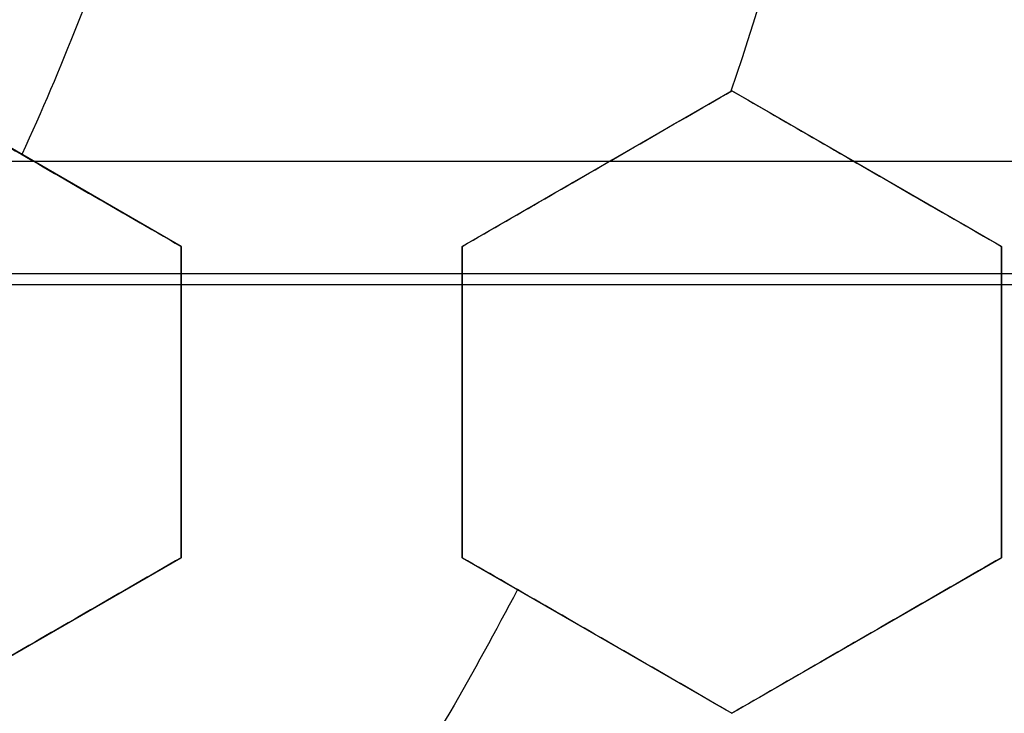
# Model space of a CAD drawing. Header units: centimetres. Extents: x -11.4 to 11.4, y -26.1 to 0.
# Tile 523 of 656: x -6.8214 to -6.7338, y -23.9042 to -23.8424. Entities that reach past the tile are written whole.
import ezdxf

# ---------------------------------------------------------------- set-up
doc = ezdxf.new("R2010")
doc.units = ezdxf.units.CM
doc.layers.add('Default', color=7, linetype='Continuous', true_color=0x000000)

msp = doc.modelspace()

# ---------------------------------------------------------------- linework, layer by layer
at = {"layer": 'Default'}
for p, q in [((-6.807000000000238, -23.86258330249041, -3.1906673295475), (-6.831, -23.84872689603, -3.1906673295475)), ((-6.758000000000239, -23.84872689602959, -3.207207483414), (-6.782, -23.86258330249, -3.207207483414)), ((-6.734000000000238, -23.86258330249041, -3.2153548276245), (-6.757999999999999, -23.84872689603, -3.2153548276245)), ((-7.460094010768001, -23.855, -4.686260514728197), (-6.639905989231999, -23.855, -4.686260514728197)), ((-6.819000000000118, -23.85565509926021, -3.217270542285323), (-6.819000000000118, -23.85565509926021, -3.16406165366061)), ((-6.770000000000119, -23.8556550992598, -3.233742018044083), (-6.770000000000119, -23.8556550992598, -3.180533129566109)), ((-6.746000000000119, -23.85565509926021, -3.241955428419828), (-6.746000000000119, -23.85565509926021, -3.188746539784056)), ((-6.806999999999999, -23.89029611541, -3.1980135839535), (-6.806999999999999, -23.86258330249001, -3.1980135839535)), ((-6.782, -23.86258330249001, -3.206163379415), (-6.782, -23.89029611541, -3.206163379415)), ((-6.734000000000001, -23.89029611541, -3.2221802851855), (-6.734000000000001, -23.86258330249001, -3.2221802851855)), ((-6.806999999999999, -23.87643970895, -3.224517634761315), (-6.806999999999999, -23.87643970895, -3.171308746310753)), ((-6.782, -23.87643970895, -3.23267137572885), (-6.782, -23.87643970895, -3.179462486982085)), ((-6.734000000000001, -23.87643970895, -3.248696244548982), (-6.734000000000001, -23.87643970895, -3.195487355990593)), ((-6.830999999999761, -23.90415252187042, -3.1980135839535), (-6.806999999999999, -23.89029611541, -3.1980135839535)), ((-6.781999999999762, -23.89029611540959, -3.213352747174), (-6.758000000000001, -23.90415252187, -3.213352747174)), ((-6.757999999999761, -23.90415252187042, -3.221222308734), (-6.734000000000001, -23.89029611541, -3.221222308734)), ((-6.81899999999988, -23.89722431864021, -3.224517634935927), (-6.81899999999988, -23.89722431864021, -3.171308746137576)), ((-6.769999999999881, -23.8972243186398, -3.239957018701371), (-6.769999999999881, -23.8972243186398, -3.186748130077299)), ((-6.745999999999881, -23.89722431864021, -3.247755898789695), (-6.745999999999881, -23.89722431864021, -3.194547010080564))]:
    msp.add_line(p, q, dxfattribs=at)
at = {"layer": 'Default', "extrusion": (0, 0, -1)}
for centre, radius, start, end in [((7.050000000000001, -23.75, 3), 0.9, 90, 270), ((7.050000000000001, -23.75, 3.789997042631), 0.8999999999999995, 90, 270), ((7.050000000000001, -23.75, 4.600000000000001), 0.8550000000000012, 90, 270), ((7.050000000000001, -23.75, 3.05), 0.5999999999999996, 90, 270), ((7.050000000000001, -23.75, 4.27), 0.8250000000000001, 180, 0), ((7.050000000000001, -23.75, 4.48), 0.82, 180, 0), ((7.050000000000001, -23.75, 4.455), 0.7950000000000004, 180, 0), ((7.050000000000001, -23.75, 4.32), 0.7825000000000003, 180, 0), ((7.050000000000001, -23.75, 4.455), 0.7825000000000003, 180, 0), ((7.050000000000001, -23.75, 4.345000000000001), 0.7575000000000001, 180, 0), ((7.050000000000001, -23.75, 3.2675), 0.6775000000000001, 180, 0), ((7.050000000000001, -23.75, 3.2775), 0.6774999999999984, 180, 0), ((7.050000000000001, -23.75, 3.25), 0.6724999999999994, 180, 0), ((7.050000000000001, -23.75, 3.25), 0.6367740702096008, 180, 0), ((7.050000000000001, -23.75, 3.269019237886), 0.6125, 180, 0), ((7.050000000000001, -23.75, 3.255), 0.6075000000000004, 180, 0), ((7.050000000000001, -23.75, 4.670980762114), 0.6075, 180, 0), ((7.050000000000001, -23.75, 4.69), 0.6075000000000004, 180, 0), ((7.050000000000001, -23.75, 3.255), 0.55, 180, 0), ((7.050000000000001, -23.75, 3.263395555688), 0.5499999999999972, 180, 0), ((7.050000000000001, -23.75, 3.183776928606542), 0.308183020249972, 180, 198.6924372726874), ((7.050000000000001, -23.75, 3.216360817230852), 0.2515162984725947, 198.765945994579, 204.5244796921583), ((7.050000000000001, -23.75, 3.183776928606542), 0.308183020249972, 207.6754311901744, 212.3245688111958)]:
    msp.add_arc(centre, radius, start, end, dxfattribs=at)
at = {"layer": 'Default'}
for centre, radius, start, end in [((-7.050000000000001, -23.75, -4.6), 0.8550000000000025, 270, 90), ((-7.050000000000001, -23.75, -4.27), 0.835, 270, 90), ((-7.050000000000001, -23.75, -4.58), 0.8349999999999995, 270, 90), ((-7.050000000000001, -23.75, -4.425000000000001), 0.8349999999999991, 270, 90), ((-7.050000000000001, -23.75, -3.1), 0.775, 270, 90), ((-7.050000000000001, -23.75, -3.5986250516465), 0.7749999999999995, 270, 90), ((-7.050000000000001, -23.75, -3), 0.6000000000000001, 270, 90), ((-7.050000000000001, -23.75, -3.1), 0.6000000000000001, 270, 90), ((-7.050000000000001, -23.75, -4.295000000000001), 0.8250000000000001, 180, 0), ((-7.050000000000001, -23.75, -4.282500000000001), 0.8249999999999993, 180, 0), ((-7.050000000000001, -23.75, -4.32), 0.8, 180, 0), ((-7.050000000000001, -23.75, -4.43), 0.7575000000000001, 180, 0), ((-7.050000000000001, -23.75, -4.3875), 0.7574999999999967, 180, 0), ((-7.050000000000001, -23.75, -3.98), 0.75, 180, 0), ((-7.050000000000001, -23.75, -3.2425), 0.75, 180, 0), ((-7.050000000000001, -23.75, -3.2425), 0.7025000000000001, 180, 0), ((-7.050000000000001, -23.75, -3.2875), 0.6775000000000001, 180, 0), ((-7.050000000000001, -23.75, -3.2875), 0.6725, 180, 0), ((-7.050000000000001, -23.75, -3.26875), 0.6724999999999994, 180, 0), ((-7.050000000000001, -23.75, -4.66), 0.67, 180, 0), ((-7.050000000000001, -23.75, -4.69), 0.6400000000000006, 180, 0), ((-7.050000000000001, -23.75, -3.25), 0.636774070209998, 180, 0), ((-7.050000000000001, -23.75, -3.2875), 0.6231698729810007, 180, 0), ((-7.050000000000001, -23.75, -3.2875), 0.6075, 180, 0), ((-7.050000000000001, -23.75, -3.27125), 0.6074999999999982, 180, 0), ((-7.050000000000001, -23.75, -4.680490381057), 0.6074999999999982, 180, 0), ((-7.050000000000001, -23.75, -3.271791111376), 0.55, 180, 0), ((-7.050000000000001, -23.75, -4.161274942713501), 0.7750000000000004, 274.5305254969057, 0)]:
    msp.add_arc(centre, radius, start, end, dxfattribs=at)
at = {"layer": 'Default', "extrusion": (-1.379856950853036e-06, 1.386659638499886e-16, 0.9999999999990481)}
msp.add_arc((-7.050003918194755, -23.75, -3.984869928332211), 0.7584484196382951, 252.0001242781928, 0, dxfattribs=at)
at = {"layer": 'Default', "extrusion": (0, -1, 0)}
for centre, radius, start, end in [((-7.050000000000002, -3.595000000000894, 23.855), 1.184430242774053, 249.7426523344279, 290.2573476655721), ((-7.050000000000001, -3.595000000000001, 23.855), 1.184430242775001, 249.7426523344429, 290.2573476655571), ((-7.050000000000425, -3.594999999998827, 23.865), 1.194430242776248, 249.7426523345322, 290.2573476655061), ((-7.050000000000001, -3.594999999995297, 23.86596638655), 1.194383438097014, 249.7426523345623, 290.2573476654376)]:
    msp.add_arc(centre, radius, start, end, dxfattribs=at)
at = {"layer": 'Default', "extrusion": (-7.220129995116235e-09, 0.9999999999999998, -2.013600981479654e-08)}
msp.add_arc((7.049981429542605, -5.75994820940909, -23.85499985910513), 1.214944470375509, 98.69735377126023, 109.7262121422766, dxfattribs=at)
at = {"layer": 'Default'}
for points, degree in [([(-7.050000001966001, -22.85000591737, -4.579994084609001), (-7.038829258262, -22.85000591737, -4.579994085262), (-7.016470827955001, -22.85041309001, -4.57996809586), (-6.982913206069, -22.85229470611, -4.579978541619), (-6.949430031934, -22.85542554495, -4.579975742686), (-6.916038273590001, -22.85981313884, -4.579976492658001), (-6.882816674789, -22.86545048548, -4.579976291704), (-6.849855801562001, -22.87232107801, -4.579976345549), (-6.817154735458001, -22.88042458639, -4.579976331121), (-6.784792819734, -22.88974261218, -4.579976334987), (-6.752822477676, -22.90025696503, -4.579976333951), (-6.721248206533, -22.91196643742, -4.579976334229), (-6.690138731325, -22.92484687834, -4.579976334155), (-6.659531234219, -22.93888214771, -4.579976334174), (-6.629466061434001, -22.95405467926, -4.579976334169), (-6.60000794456, -22.97033040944, -4.579976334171), (-6.571170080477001, -22.98770094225, -4.57997633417), (-6.542992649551, -23.00614419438, -4.57997633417), (-6.515530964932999, -23.02562391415, -4.57997633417), (-6.488811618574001, -23.04612101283, -4.57997633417), (-6.462881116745, -23.06760056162, -4.57997633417), (-6.437786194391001, -23.09002131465, -4.57997633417), (-6.413531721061, -23.11337910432, -4.57997633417), (-6.390166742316, -23.13762926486, -4.57997633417), (-6.367728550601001, -23.1627320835, -4.57997633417), (-6.346240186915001, -23.18866229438, -4.57997633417), (-6.325745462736, -23.21536660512, -4.57997633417), (-6.306266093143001, -23.24281397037, -4.57997633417), (-6.287815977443, -23.27098694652, -4.57997633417), (-6.270435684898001, -23.29982524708, -4.57997633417), (-6.254144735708, -23.32929531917, -4.57997633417), (-6.238966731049, -23.35935601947, -4.57997633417), (-6.22493234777, -23.3899431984, -4.57997633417), (-6.212045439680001, -23.4210469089, -4.57997633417), (-6.200328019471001, -23.4526190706, -4.57997633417), (-6.189801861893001, -23.48460021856, -4.57997633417), (-6.180477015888, -23.5169596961, -4.57997633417), (-6.172370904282, -23.54963853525, -4.57997633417), (-6.165495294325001, -23.58258113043, -4.57997633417), (-6.159852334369, -23.61577939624, -4.57997633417), (-6.155455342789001, -23.64916502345, -4.57997633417), (-6.152310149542, -23.68268801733, -4.57997633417), (-6.150420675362, -23.71631200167, -4.57997633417), (-6.149790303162, -23.74996560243, -4.57997633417), (-6.150418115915, -23.78361971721, -4.57997633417), (-6.152305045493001, -23.81724384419, -4.57997633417), (-6.155447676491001, -23.85076694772, -4.57997633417), (-6.159842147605, -23.884153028, -4.57997633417), (-6.165482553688, -23.91735152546, -4.57997633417), (-6.172355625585, -23.95029454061, -4.57997633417), (-6.180459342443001, -23.98297436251, -4.57997633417), (-6.189781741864, -24.01533455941, -4.57997633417), (-6.200305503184, -24.0473165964, -4.57997633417), (-6.212020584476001, -24.07888976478, -4.57997633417), (-6.224905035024, -24.10999420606, -4.57997633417), (-6.238937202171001, -24.14058267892, -4.57997633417), (-6.254113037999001, -24.170644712, -4.57997633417), (-6.270401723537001, -24.20011593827, -4.57997633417), (-6.287779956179, -24.2289557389, -4.57997633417), (-6.306227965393, -24.25713010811, -4.57997633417), (-6.325705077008, -24.28457868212, -4.57997633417), (-6.346198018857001, -24.3112848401, -4.57997633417), (-6.367684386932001, -24.33721659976, -4.57997633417), (-6.390120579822, -24.3623209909, -4.57997633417), (-6.413483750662, -24.38657293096, -4.57997633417), (-6.437736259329, -24.40993235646, -4.57997633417), (-6.462829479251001, -24.4323550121, -4.57997633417), (-6.488758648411, -24.45383675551, -4.57997633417), (-6.515476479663, -24.47433588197, -4.57997633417), (-6.542936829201, -24.49381775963, -4.57997633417), (-6.571112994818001, -24.51226319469, -4.57997633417), (-6.599949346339, -24.52963576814, -4.579976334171), (-6.629406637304, -24.54591392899, -4.579976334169), (-6.659470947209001, -24.56108882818, -4.579976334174), (-6.690077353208, -24.57512635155, -4.579976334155), (-6.721186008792, -24.58800916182, -4.579976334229), (-6.752759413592, -24.59972097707, -4.579976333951), (-6.784729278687, -24.61023780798, -4.579976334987), (-6.817091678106, -24.61955853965, -4.579976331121), (-6.849792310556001, -24.62766442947, -4.579976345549), (-6.88275073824, -24.63453701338, -4.579976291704), (-6.915969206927, -24.64017644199, -4.579976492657), (-6.949361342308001, -24.64456678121, -4.579975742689), (-6.982852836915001, -24.64770094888, -4.579978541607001), (-7.016430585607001, -24.64958576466, -4.579968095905), (-7.038814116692, -24.64999408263, -4.579994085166), (-7.049999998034, -24.64999408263, -4.579994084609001)], 3), ([(-7.050000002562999, -22.87000771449, -4.599992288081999), (-7.038929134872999, -22.87000771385, -4.599992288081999), (-7.016824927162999, -22.87044777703, -4.600003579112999), (-6.983759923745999, -22.87231003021, -4.599999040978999), (-6.950849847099, -22.8754191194, -4.600000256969), (-6.918072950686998, -22.87975909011, -4.599999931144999), (-6.885477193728, -22.88532902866, -4.600000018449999), (-6.853104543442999, -22.89212084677, -4.599999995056), (-6.820976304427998, -22.90013377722, -4.600000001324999), (-6.789232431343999, -22.90933233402, -4.599999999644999), (-6.757976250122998, -22.91967364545, -4.600000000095), (-6.727177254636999, -22.93115663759, -4.599999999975), (-6.696849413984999, -22.94377187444, -4.600000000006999), (-6.666982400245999, -22.95752443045, -4.599999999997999), (-6.637633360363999, -22.97239239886, -4.6), (-6.608880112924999, -22.98833558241, -4.6), (-6.580743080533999, -23.00534064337, -4.6), (-6.553257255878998, -23.02338719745, -4.6), (-6.526470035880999, -23.04244368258, -4.6), (-6.500404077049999, -23.06249428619, -4.6), (-6.475109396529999, -23.08350162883, -4.6), (-6.450633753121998, -23.10542314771, -4.6), (-6.426981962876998, -23.12825403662, -4.6), (-6.404200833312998, -23.15195089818, -4.6), (-6.382323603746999, -23.17647785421, -4.6), (-6.361371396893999, -23.20181201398, -4.6), (-6.341387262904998, -23.22790124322, -4.6), (-6.322391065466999, -23.25471754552, -4.6), (-6.304398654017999, -23.28224122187, -4.6), (-6.287450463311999, -23.31041192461, -4.6), (-6.271564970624, -23.33919764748, -4.6), (-6.256764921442, -23.36855872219, -4.6), (-6.243080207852, -23.39843256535, -4.6), (-6.2305142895, -23.42881031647, -4.6), (-6.219089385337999, -23.45964319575, -4.6), (-6.208826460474, -23.4908734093, -4.6), (-6.199734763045, -23.52247268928, -4.6), (-6.191831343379, -23.55438357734, -4.6), (-6.185127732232, -23.58655183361, -4.6), (-6.179626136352, -23.61896932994, -4.6), (-6.175339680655, -23.65156823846, -4.6), (-6.172273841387, -23.68430056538, -4.6), (-6.170432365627, -23.71713212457, -4.6), (-6.169818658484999, -23.74999277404, -4.6), (-6.170431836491, -23.78285372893, -4.6), (-6.172272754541, -23.81568473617, -4.6), (-6.17533790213, -23.84841578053, -4.6), (-6.179623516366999, -23.88101313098, -4.6), (-6.185124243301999, -23.91342969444, -4.6), (-6.191827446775, -23.94559951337, -4.6), (-6.199731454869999, -23.97751522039, -4.6), (-6.208824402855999, -24.00912015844, -4.6), (-6.219088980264, -24.04035585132, -4.6), (-6.230515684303, -24.07119339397, -4.6), (-6.243083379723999, -24.10157483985, -4.6), (-6.256770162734, -24.13145229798, -4.6), (-6.271572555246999, -24.16081683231, -4.6), (-6.287460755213, -24.18960605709, -4.6), (-6.304412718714, -24.21778133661, -4.6), (-6.322408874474, -24.24530870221, -4.6), (-6.341407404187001, -24.27212610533, -4.6), (-6.361391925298, -24.29821371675, -4.6), (-6.382342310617, -24.32354381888, -4.6), (-6.404216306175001, -24.34806569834, -4.6), (-6.426994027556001, -24.37175796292, -4.6), (-6.450643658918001, -24.39458604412, -4.6), (-6.475121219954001, -24.41650866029, -4.6), (-6.500422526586, -24.43752061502, -4.6), (-6.526496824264, -24.45757628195, -4.6), (-6.553291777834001, -24.47663651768, -4.6), (-6.580784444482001, -24.49468551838, -4.6), (-6.608928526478, -24.51169257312, -4.6), (-6.637691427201, -24.52763854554, -4.6), (-6.667051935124, -24.54250933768, -4.599999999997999), (-6.696931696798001, -24.55626435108, -4.600000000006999), (-6.727274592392, -24.56888192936, -4.599999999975), (-6.758087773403, -24.58036572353, -4.600000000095), (-6.789353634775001, -24.59070531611, -4.599999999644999), (-6.821099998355, -24.59989952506, -4.600000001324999), (-6.853227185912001, -24.60790727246, -4.599999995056), (-6.885602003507, -24.61469476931, -4.600000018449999), (-6.918204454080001, -24.62026089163, -4.599999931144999), (-6.950981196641, -24.6245956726, -4.600000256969), (-6.983876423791, -24.62769844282, -4.599999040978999), (-7.01690332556, -24.62955448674, -4.600003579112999), (-7.038958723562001, -24.62999228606, -4.599992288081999), (-7.049999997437, -24.62999228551, -4.599992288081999)], 3), ([(-7.050000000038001, -22.97338343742, -4.211616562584), (-7.040034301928, -22.97326068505, -4.211739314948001), (-7.0200716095, -22.97339655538, -4.211987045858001), (-6.990068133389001, -22.97475443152, -4.212364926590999), (-6.960077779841, -22.97727194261, -4.212748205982), (-6.930172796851, -22.98094910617, -4.213135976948), (-6.900463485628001, -22.98577184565, -4.213526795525), (-6.870960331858, -22.99173644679, -4.213920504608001), (-6.841728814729, -22.9988285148, -4.21431621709), (-6.812767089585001, -23.00704882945, -4.214713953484), (-6.784149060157, -23.01637813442, -4.215112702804), (-6.755903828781, -23.0268065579, -4.215512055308), (-6.728083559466, -23.03831624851, -4.215911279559), (-6.700785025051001, -23.0508628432, -4.216308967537), (-6.673979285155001, -23.06445271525, -4.216705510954), (-6.647535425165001, -23.07916987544, -4.21710293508), (-6.621903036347, -23.09477466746, -4.217494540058), (-6.598251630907, -23.11044028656, -4.217861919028), (-6.577686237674, -23.12510785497, -4.218186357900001), (-6.559354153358, -23.13903749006, -4.21847964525), (-6.54189295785, -23.15310658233, -4.218762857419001), (-6.524518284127, -23.16795465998, -4.219048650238), (-6.507527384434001, -23.18336335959, -4.2193327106), (-6.491033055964, -23.19923462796, -4.219611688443), (-6.475328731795, -23.21524076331, -4.219887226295), (-6.459818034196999, -23.23196178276, -4.220170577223), (-6.443392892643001, -23.25075472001, -4.220483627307), (-6.425759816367, -23.27235681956, -4.220836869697), (-6.407902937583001, -23.29596432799, -4.221215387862), (-6.390537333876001, -23.320853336, -4.221606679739), (-6.374163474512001, -23.34636627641, -4.22200017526), (-6.358774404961, -23.37250001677, -4.222395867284), (-6.344394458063, -23.39922104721, -4.222793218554), (-6.331054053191, -23.42647417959, -4.223191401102), (-6.318782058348, -23.45419617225, -4.223589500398), (-6.307584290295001, -23.4823692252, -4.223987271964), (-6.297472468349, -23.51096694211, -4.224384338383), (-6.288462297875, -23.53995216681, -4.224780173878), (-6.280576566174, -23.56925476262, -4.22517382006), (-6.273829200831, -23.59881391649, -4.225564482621), (-6.268224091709, -23.62860184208, -4.225951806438), (-6.263764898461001, -23.65860388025, -4.226335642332), (-6.260461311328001, -23.68877269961, -4.226715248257), (-6.258320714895, -23.71905055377, -4.227090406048), (-6.257345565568, -23.74942073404, -4.227459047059), (-6.257541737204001, -23.78002186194, -4.227829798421), (-6.258911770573, -23.81056761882, -4.228207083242), (-6.261454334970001, -23.84105143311, -4.228588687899), (-6.265161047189, -23.87138087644, -4.228974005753), (-6.270024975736, -23.90153190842, -4.229362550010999), (-6.276045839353, -23.9314946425, -4.229754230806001), (-6.283206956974, -23.96118644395, -4.230147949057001), (-6.291506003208, -23.99059835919, -4.230543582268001), (-6.300922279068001, -24.01965553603, -4.230940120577), (-6.311447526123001, -24.04833621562, -4.23133725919), (-6.323068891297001, -24.07660058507, -4.231734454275), (-6.335758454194, -24.10438344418, -4.232130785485), (-6.349513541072, -24.13167755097, -4.232526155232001), (-6.364293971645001, -24.15840378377, -4.232919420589), (-6.380099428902, -24.18456209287, -4.233310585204), (-6.396889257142, -24.21008352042, -4.23369863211), (-6.414649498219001, -24.23494853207, -4.2340832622), (-6.433349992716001, -24.25911283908, -4.234463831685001), (-6.452961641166, -24.28254236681, -4.234839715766), (-6.473558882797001, -24.30531097, -4.235212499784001), (-6.49503825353, -24.32728630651, -4.23557888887), (-6.517395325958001, -24.34847618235, -4.235952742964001), (-6.540529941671, -24.36877856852, -4.236330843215), (-6.564422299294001, -24.3881804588, -4.236713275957), (-6.589045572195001, -24.40665840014, -4.237099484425), (-6.614348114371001, -24.42417454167, -4.237488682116), (-6.640315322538, -24.44071804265, -4.237880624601), (-6.666876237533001, -24.45624449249, -4.238274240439), (-6.694029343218, -24.47075331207, -4.238669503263), (-6.721707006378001, -24.48420741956, -4.239065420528), (-6.749886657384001, -24.49659654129, -4.239461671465), (-6.778516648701, -24.50789701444, -4.239857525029), (-6.807545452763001, -24.51809033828, -4.240252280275), (-6.836977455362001, -24.52717647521, -4.240645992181), (-6.866748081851, -24.53513189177, -4.241037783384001), (-6.896791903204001, -24.54193893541, -4.241426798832), (-6.927035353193, -24.54758431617, -4.241812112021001), (-6.957482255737, -24.55207143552, -4.242193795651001), (-6.988153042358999, -24.55539777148, -4.242572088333), (-7.019001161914, -24.55754929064, -4.242946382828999), (-7.039657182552, -24.55819289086, -4.243192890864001), (-7.050000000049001, -24.5583152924, -4.243315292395)], 3), ([(-7.050000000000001, -24.525, -4.097250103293), (-7.040059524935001, -24.525, -4.097056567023), (-7.020176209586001, -24.52461734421, -4.096666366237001), (-6.990398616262, -24.52289677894, -4.096072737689), (-6.960681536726, -24.52002887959, -4.095471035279), (-6.93109326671, -24.51601765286, -4.094862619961), (-6.901708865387, -24.51087533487, -4.094249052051), (-6.872544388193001, -24.5046065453, -4.09363068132), (-6.843642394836, -24.49722044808, -4.093008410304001), (-6.815018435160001, -24.48871913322, -4.0923825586), (-6.786746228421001, -24.47912222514, -4.091754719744), (-6.758891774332, -24.4684549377, -4.091126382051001), (-6.731464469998, -24.45672251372, -4.090497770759), (-6.704505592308, -24.44394203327, -4.089869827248), (-6.67803608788, -24.43012136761, -4.089243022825), (-6.652126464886, -24.41529568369, -4.088619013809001), (-6.626828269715, -24.3994976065, -4.087999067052), (-6.602153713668, -24.38273637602, -4.0873834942), (-6.578133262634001, -24.3650315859, -4.086773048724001), (-6.554796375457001, -24.34640201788, -4.086168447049), (-6.532209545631, -24.32690110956, -4.085571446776), (-6.510389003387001, -24.3065441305, -4.084982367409), (-6.489390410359, -24.28538619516, -4.084403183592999), (-6.469190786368, -24.26340330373, -4.083811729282), (-6.449850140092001, -24.24065475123, -4.083213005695), (-6.431412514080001, -24.21719494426, -4.082607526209), (-6.413897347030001, -24.19305176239, -4.081996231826), (-6.397322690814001, -24.16825132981, -4.081379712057), (-6.381698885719, -24.14280524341, -4.08075829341), (-6.367066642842, -24.11677498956, -4.08013349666), (-6.353463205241, -24.0902319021, -4.079507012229), (-6.340892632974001, -24.06319079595, -4.078879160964), (-6.329354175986, -24.03564384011, -4.078249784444), (-6.318873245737, -24.00763676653, -4.077619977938), (-6.309493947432, -23.97928509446, -4.076992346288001), (-6.30125860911, -23.95075631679, -4.07637049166), (-6.294105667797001, -23.92190387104, -4.075751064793), (-6.287919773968, -23.89202918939, -4.075119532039), (-6.282925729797, -23.8619255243, -4.074493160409), (-6.27922777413, -23.83252088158, -4.073890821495), (-6.276803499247, -23.80502748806, -4.073336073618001), (-6.275387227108, -23.77883524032, -4.072814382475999), (-6.274846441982, -23.7520817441, -4.072290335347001), (-6.27524316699, -23.72509774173, -4.071763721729), (-6.276580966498, -23.69814539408, -4.071227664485), (-6.278824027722, -23.67162969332, -4.070693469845), (-6.281923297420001, -23.64546667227, -4.070159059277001), (-6.286213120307, -23.61756303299, -4.069581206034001), (-6.291882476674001, -23.58816071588, -4.068963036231), (-6.298864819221, -23.55833921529, -4.068326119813), (-6.306953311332, -23.52908125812, -4.067691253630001), (-6.315942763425, -23.50084682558, -4.067069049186), (-6.32605741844, -23.47281764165, -4.066441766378), (-6.33729162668, -23.44508928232, -4.065811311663), (-6.349584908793, -23.41782536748, -4.065181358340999), (-6.362822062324, -23.39124745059, -4.064557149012), (-6.37709700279, -23.36512302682, -4.063933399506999), (-6.392790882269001, -23.33888569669, -4.063296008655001), (-6.409455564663, -23.31338657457, -4.062665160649), (-6.426553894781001, -23.2893367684, -4.062059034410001), (-6.443232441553, -23.26761872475, -4.061501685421), (-6.459897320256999, -23.24737082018, -4.060973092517), (-6.477614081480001, -23.22727445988, -4.060438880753), (-6.496156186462, -23.20766698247, -4.059907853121), (-6.51534924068, -23.18873946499, -4.059383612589), (-6.534885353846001, -23.17076718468, -4.058857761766), (-6.55491030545, -23.15354506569, -4.058329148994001), (-6.577115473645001, -23.13575777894, -4.057753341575), (-6.601253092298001, -23.11789125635, -4.057139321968), (-6.626598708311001, -23.10063985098, -4.056506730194), (-6.652285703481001, -23.08460866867, -4.055877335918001), (-6.677996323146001, -23.06990393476, -4.055258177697), (-6.704396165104, -23.05611215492, -4.054632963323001), (-6.731394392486, -23.04330809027, -4.054004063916), (-6.758888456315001, -23.03154563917, -4.053373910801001), (-6.786758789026, -23.02087354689, -4.052745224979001), (-6.814990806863, -23.01129023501, -4.052118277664), (-6.843596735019, -23.00279199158, -4.051492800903), (-6.872529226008, -22.99539659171, -4.050869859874), (-6.901712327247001, -22.98912386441, -4.050251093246), (-6.931093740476, -22.98398257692, -4.049637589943), (-6.96064747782, -22.97997545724, -4.049029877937), (-6.990359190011, -22.97710596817, -4.048428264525), (-7.020171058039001, -22.97538252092, -4.047833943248), (-7.040058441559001, -22.975, -4.047443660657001), (-7.050000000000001, -22.975, -4.047250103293)], 3), ([(-7.284376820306, -24.47132328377, -4.08487124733), (-7.275129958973, -24.47432771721, -4.08467450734), (-7.256502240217, -24.47999379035, -4.084279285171), (-7.228233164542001, -24.48740302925, -4.083673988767), (-7.199695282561, -24.4937221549, -4.083063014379), (-7.170950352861, -24.49893351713, -4.082450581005), (-7.142070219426, -24.50302896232, -4.081839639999), (-7.113086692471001, -24.50600890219, -4.081231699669), (-7.083987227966, -24.50787542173, -4.080626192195), (-7.054794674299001, -24.50862224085, -4.080020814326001), (-7.025604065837, -24.50824467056, -4.079414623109), (-6.996471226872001, -24.50674620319, -4.07880623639), (-6.967390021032, -24.50412639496, -4.078193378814), (-6.938390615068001, -24.50038313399, -4.07757566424), (-6.909554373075, -24.49552418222, -4.076955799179), (-6.880943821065, -24.4895612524, -4.076335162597), (-6.852611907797, -24.48250807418, -4.075714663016), (-6.82460973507, -24.47438156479, -4.07509489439), (-6.796967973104, -24.46519493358, -4.074477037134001), (-6.76971234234, -24.45495936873, -4.073862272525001), (-6.742868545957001, -24.44368528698, -4.073252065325), (-6.716466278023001, -24.43138435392, -4.072644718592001), (-6.690533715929, -24.41806728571, -4.07203777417), (-6.66511300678, -24.40375237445, -4.071429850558), (-6.640262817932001, -24.38847103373, -4.070820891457), (-6.616038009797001, -24.37225916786, -4.070210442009), (-6.59245703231, -24.35513137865, -4.069599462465), (-6.569542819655, -24.33710381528, -4.068989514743), (-6.547315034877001, -24.31818871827, -4.068382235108), (-6.525815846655, -24.29841752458, -4.067776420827), (-6.505095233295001, -24.27783453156, -4.067170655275), (-6.485201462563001, -24.25649023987, -4.066563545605), (-6.466158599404, -24.2344163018, -4.065953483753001), (-6.447954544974, -24.21159719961, -4.065338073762), (-6.43062973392, -24.18807690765, -4.064719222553), (-6.414219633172, -24.16390133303, -4.064098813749), (-6.398750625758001, -24.13910837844, -4.06347810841), (-6.384247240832, -24.11373648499, -4.06285779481), (-6.370740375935, -24.08784123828, -4.062238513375), (-6.358255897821, -24.06147994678, -4.061620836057), (-6.34680316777, -24.03468147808, -4.061006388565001), (-6.336391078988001, -24.00747164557, -4.060397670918), (-6.327023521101, -23.97985970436, -4.059791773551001), (-6.318706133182, -23.95184287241, -4.059184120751), (-6.311478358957, -23.92353935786, -4.058574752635), (-6.305357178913, -23.89503978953, -4.057963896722), (-6.30033412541, -23.8663223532, -4.057352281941), (-6.296417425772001, -23.8374248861, -4.056741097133), (-6.293614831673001, -23.80840448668, -4.056132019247), (-6.291927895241, -23.77928390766, -4.055524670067), (-6.291549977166, -23.75976995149, -4.055117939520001), (-6.291549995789, -23.74999942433, -4.054914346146)], 3), ([(-6.831, -23.84872689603, -3.212251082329), (-6.828450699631, -23.85019873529, -3.213317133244), (-6.823273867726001, -23.85318758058, -3.215482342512), (-6.815274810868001, -23.85780583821, -3.218829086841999), (-6.809784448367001, -23.86097570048, -3.221126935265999), (-6.806999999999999, -23.86258330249, -3.22229246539)], 3), ([(-6.831, -23.84872689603, -3.159042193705), (-6.828453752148, -23.85019697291, -3.160106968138), (-6.823280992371, -23.85318346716, -3.162270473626), (-6.815282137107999, -23.8578016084, -3.165617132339), (-6.809787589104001, -23.86097388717, -3.167916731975), (-6.806999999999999, -23.86258330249, -3.169083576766)], 3), ([(-6.782, -23.86258330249, -3.230617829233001), (-6.779409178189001, -23.86108749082, -3.231276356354), (-6.774177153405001, -23.8580667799, -3.232627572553), (-6.766192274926, -23.85345670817, -3.234752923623), (-6.760749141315, -23.85031411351, -3.236243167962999), (-6.758, -23.84872689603, -3.237006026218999)], 3), ([(-6.782, -23.86258330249, -3.177408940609), (-6.779405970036, -23.86108563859, -3.178068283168), (-6.774169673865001, -23.85806246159, -3.179420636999), (-6.76618452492, -23.8534522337, -3.181546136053), (-6.760745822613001, -23.85031219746, -3.183035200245), (-6.758, -23.84872689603, -3.183797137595)], 3), ([(-6.758, -23.84872689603, -3.183797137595), (-6.758, -23.84872689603, -3.210401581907), (-6.758, -23.84872689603, -3.237006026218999)], 2), ([(-6.758, -23.84872689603, -3.237006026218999), (-6.755492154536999, -23.85017480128, -3.238039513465), (-6.750370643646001, -23.85313170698, -3.240151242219), (-6.742376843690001, -23.85774692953, -3.243450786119), (-6.736828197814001, -23.86095044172, -3.245743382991), (-6.734000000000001, -23.86258330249, -3.246912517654)], 3), ([(-6.758, -23.84872689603, -3.183797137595), (-6.755495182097, -23.85017305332, -3.184829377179), (-6.750377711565, -23.85312762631, -3.18693943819), (-6.742384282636, -23.85774263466, -3.190238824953), (-6.736831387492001, -23.86094860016, -3.192533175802), (-6.734000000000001, -23.86258330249, -3.19370362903)], 3), ([(-6.806999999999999, -23.86258330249, -3.169083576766), (-6.806999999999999, -23.86258330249, -3.195688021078), (-6.806999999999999, -23.86258330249, -3.22229246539)], 2), ([(-6.806999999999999, -23.86258330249, -3.22229246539), (-6.806999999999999, -23.86563175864, -3.222758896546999), (-6.806999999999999, -23.87174889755, -3.223726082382), (-6.806999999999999, -23.88097344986, -3.225275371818), (-6.806999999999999, -23.88718034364, -3.22637656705), (-6.806999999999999, -23.89029611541, -3.226943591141)], 3), ([(-6.806999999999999, -23.86258330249, -3.169083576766), (-6.806999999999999, -23.86563455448, -3.169550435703), (-6.806999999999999, -23.8717554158, -3.170518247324), (-6.806999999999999, -23.88098022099, -3.172067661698), (-6.806999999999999, -23.88718324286, -3.173168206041), (-6.806999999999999, -23.89029611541, -3.173734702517)], 3), ([(-6.782, -23.86258330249, -3.177408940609), (-6.782, -23.86258330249, -3.204013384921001), (-6.782, -23.86258330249, -3.230617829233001)], 2), ([(-6.782, -23.89029611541, -3.234917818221), (-6.782, -23.88719442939, -3.234394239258), (-6.782, -23.88100627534, -3.233376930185), (-6.782, -23.87177831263, -3.231943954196), (-6.782, -23.86564434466, -3.231049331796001), (-6.782, -23.86258330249, -3.230617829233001)], 3), ([(-6.782, -23.89029611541, -3.181708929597), (-6.782, -23.88719226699, -3.181184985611), (-6.782, -23.88100122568, -3.180167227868), (-6.782, -23.87177344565, -3.178734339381), (-6.782, -23.86564225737, -3.177840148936), (-6.782, -23.86258330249, -3.177408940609)], 3), ([(-6.734000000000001, -23.86258330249, -3.19370362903), (-6.734000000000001, -23.86258330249, -3.220308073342), (-6.734000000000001, -23.86258330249, -3.246912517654)], 2), ([(-6.734000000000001, -23.86258330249, -3.246912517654), (-6.734000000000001, -23.86565394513, -3.247287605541), (-6.734000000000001, -23.87180079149, -3.248065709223), (-6.734000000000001, -23.88103255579, -3.249313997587), (-6.734000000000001, -23.88720572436, -3.250200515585), (-6.734000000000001, -23.89029611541, -3.250656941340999)], 3), ([(-6.734000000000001, -23.86258330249, -3.19370362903), (-6.734000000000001, -23.86565517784, -3.194078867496), (-6.734000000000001, -23.87180366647, -3.194857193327), (-6.734000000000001, -23.88103553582, -3.196105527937), (-6.734000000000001, -23.88720700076, -3.196991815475), (-6.734000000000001, -23.89029611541, -3.197448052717)], 3), ([(-6.806999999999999, -23.89029611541, -3.226943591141), (-6.809695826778, -23.89185255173, -3.226377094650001), (-6.815067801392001, -23.89495406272, -3.225276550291), (-6.823056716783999, -23.89956646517, -3.223727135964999), (-6.828357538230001, -23.90262689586, -3.222759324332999), (-6.831, -23.90415252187, -3.22229246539)], 3), ([(-6.806999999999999, -23.89029611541, -3.173734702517), (-6.809698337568, -23.89185400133, -3.173167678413), (-6.815073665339, -23.89495744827, -3.172066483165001), (-6.823062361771, -23.89956972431, -3.170517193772), (-6.828359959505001, -23.90262829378, -3.169550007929), (-6.831, -23.90415252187, -3.169083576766)], 3), ([(-6.806999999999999, -23.89029611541, -3.173734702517), (-6.806999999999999, -23.89029611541, -3.200339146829), (-6.806999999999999, -23.89029611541, -3.226943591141)], 2), ([(-6.782, -23.89029611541, -3.234917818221), (-6.782, -23.89029611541, -3.208313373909), (-6.782, -23.89029611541, -3.181708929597)], 2), ([(-6.758, -23.90415252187, -3.244996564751), (-6.760720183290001, -23.90258202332, -3.243854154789), (-6.766124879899, -23.89946162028, -3.241584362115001), (-6.774125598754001, -23.89484240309, -3.238224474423), (-6.779387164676, -23.89180463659, -3.236014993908), (-6.782, -23.89029611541, -3.234917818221)], 3), ([(-6.758, -23.90415252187, -3.191787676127), (-6.760719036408, -23.90258268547, -3.190645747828), (-6.766122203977, -23.89946316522, -3.188376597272), (-6.774122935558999, -23.89484394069, -3.18501670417), (-6.779386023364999, -23.89180529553, -3.182806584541), (-6.782, -23.89029611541, -3.181708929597)], 3), ([(-6.734000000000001, -23.89029611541, -3.250656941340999), (-6.736714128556, -23.89186311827, -3.249985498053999), (-6.742110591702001, -23.89497876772, -3.248670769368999), (-6.750100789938, -23.89959191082, -3.246785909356), (-6.755376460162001, -23.90263782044, -3.245583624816), (-6.758, -23.90415252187, -3.244996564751)], 3), ([(-6.734000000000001, -23.89029611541, -3.197448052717), (-6.736716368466, -23.89186441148, -3.196776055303), (-6.742115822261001, -23.89498178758, -3.195460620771), (-6.750105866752, -23.89959484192, -3.193575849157), (-6.755378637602, -23.90263907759, -3.192374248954), (-6.758, -23.90415252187, -3.191787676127)], 3), ([(-6.734000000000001, -23.89029611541, -3.197448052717), (-6.734000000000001, -23.89029611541, -3.224052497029), (-6.734000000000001, -23.89029611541, -3.250656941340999)], 2), ([(-6.758, -23.90415252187, -3.191787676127), (-6.758, -23.90415252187, -3.218392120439), (-6.758, -23.90415252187, -3.244996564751)], 2)]:
    msp.add_open_spline(points, degree=degree, dxfattribs=at)
for points, knots in [([(-6.478173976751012, -23.20173285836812, -4.270000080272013), (-6.482021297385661, -23.19772033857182, -4.269893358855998), (-6.494769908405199, -23.18470228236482, -4.269544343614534), (-6.517131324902, -23.163383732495, -4.268952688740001), (-6.555874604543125, -23.12985687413, -4.267949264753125), (-6.607799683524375, -23.091156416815, -4.2666554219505), (-6.675054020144, -23.05066959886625, -4.265054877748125), (-6.7463420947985, -23.016890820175, -4.263430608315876), (-6.820635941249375, -22.99036875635, -4.261806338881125), (-6.896820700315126, -22.971442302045, -4.260205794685), (-6.960902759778, -22.962091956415, -4.258911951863), (-7.012005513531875, -22.95840408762, -4.257908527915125), (-7.0500054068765, -22.95749735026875, -4.257180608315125), (-7.088005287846, -22.95840460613, -4.2564526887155), (-7.139107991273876, -22.96209317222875, -4.255449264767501), (-7.203189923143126, -22.97144439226, -4.254155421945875), (-7.279374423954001, -22.99037188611, -4.2525548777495), (-7.353667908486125, -23.01689496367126, -4.250930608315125), (-7.424955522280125, -23.05067471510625, -4.249306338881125), (-7.492209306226, -23.09116245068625, -4.247705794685), (-7.5441338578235, -23.129863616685, -4.246411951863), (-7.582876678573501, -23.16339100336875, -4.245408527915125), (-7.610387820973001, -23.189619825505, -4.244680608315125), (-7.6366162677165, -23.2171313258, -4.243952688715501), (-7.670143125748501, -23.25587460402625, -4.2429492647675), (-7.708843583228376, -23.3077996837, -4.241655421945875), (-7.74933040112, -23.375054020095, -4.2400548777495), (-7.783109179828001, -23.44634209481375, -4.238430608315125), (-7.8096312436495, -23.520635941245, -4.236806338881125), (-7.8285576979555, -23.596820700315, -4.235205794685), (-7.837908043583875, -23.66090275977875, -4.233911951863), (-7.8415959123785, -23.71200551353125, -4.232908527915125), (-7.842502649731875, -23.750005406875, -4.232180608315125), (-7.8415953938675, -23.78800528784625, -4.2314526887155), (-7.837906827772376, -23.839107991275, -4.2304492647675), (-7.828555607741, -23.90318992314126, -4.229155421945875), (-7.814564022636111, -23.95950704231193, -4.227972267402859), (-7.80500461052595, -23.98996202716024, -4.227316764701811), (-7.803236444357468, -23.99538910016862, -4.227199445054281)], [9.27219242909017, 9.27219242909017, 9.27219242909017, 9.27219242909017, 9.448947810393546, 9.852123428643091, 10.25529904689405, 11.06165028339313, 11.86800151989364, 12.67435275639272, 13.48070399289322, 14.28705522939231, 15.09340646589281, 15.49658208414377, 15.89975770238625, 16.30293332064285, 16.70610893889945, 17.51246017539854, 18.31881141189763, 19.12516264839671, 19.9315138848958, 20.73786512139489, 21.54421635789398, 21.94739197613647, 22.35056759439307, 22.75374321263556, 23.15691883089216, 23.96327006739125, 24.76962130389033, 25.57597254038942, 26.38232377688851, 27.18867501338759, 27.99502624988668, 28.39820186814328, 28.80137748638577, 29.20455310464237, 29.60772872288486, 30.41407995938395, 31.22043119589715, 31.39594200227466, 31.39594200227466, 31.39594200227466, 31.39594200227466]), ([(-7.754233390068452, -24.11281745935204, -4.270014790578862), (-7.752255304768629, -24.11665711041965, -4.269926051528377), (-7.738052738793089, -24.14368003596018, -4.269299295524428), (-7.708837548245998, -24.19220939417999, -4.268144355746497), (-7.670136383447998, -24.24413384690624, -4.266850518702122), (-7.636608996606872, -24.28287668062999, -4.265847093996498), (-7.610380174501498, -24.31038782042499, -4.265119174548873), (-7.582868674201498, -24.33661626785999, -4.264391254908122), (-7.544125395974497, -24.37014312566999, -4.263387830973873), (-7.492200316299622, -24.40884358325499, -4.262093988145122), (-7.424945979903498, -24.44933040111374, -4.260493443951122), (-7.353657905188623, -24.48310917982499, -4.258869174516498), (-7.279364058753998, -24.50963124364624, -4.257244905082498), (-7.203179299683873, -24.52855769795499, -4.255644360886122), (-7.139097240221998, -24.53790804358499, -4.254350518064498), (-7.087994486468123, -24.54159591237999, -4.253347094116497), (-7.049994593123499, -24.54250264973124, -4.252619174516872), (-7.011994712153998, -24.54159539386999, -4.251891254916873), (-6.960892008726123, -24.53790682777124, -4.250887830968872), (-6.896810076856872, -24.52855560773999, -4.249593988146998), (-6.820625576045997, -24.50962811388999, -4.247993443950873), (-6.746332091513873, -24.48310503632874, -4.246369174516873), (-6.675044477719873, -24.44932528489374, -4.244744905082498), (-6.607790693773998, -24.40883754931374, -4.243144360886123), (-6.555866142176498, -24.37013638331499, -4.241850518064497), (-6.517123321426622, -24.33660899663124, -4.240847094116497), (-6.489612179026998, -24.31038017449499, -4.240119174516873), (-6.463383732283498, -24.28286867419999, -4.239391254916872), (-6.429856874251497, -24.24412539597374, -4.238387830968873), (-6.391156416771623, -24.19220031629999, -4.237093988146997), (-6.350669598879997, -24.12494597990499, -4.235493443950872), (-6.316890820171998, -24.05365790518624, -4.233869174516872), (-6.290368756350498, -23.97936405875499, -4.232244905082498), (-6.271442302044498, -23.90317929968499, -4.230644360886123), (-6.262091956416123, -23.83909724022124, -4.229350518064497), (-6.258404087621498, -23.78799448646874, -4.228347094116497), (-6.257625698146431, -23.75537344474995, -4.227722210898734), (-6.257899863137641, -23.73541903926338, -4.22733996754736), (-6.258101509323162, -23.7281208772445, -4.227199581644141)], [9.150870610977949, 9.150870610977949, 9.150870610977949, 9.150870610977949, 9.283734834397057, 10.09022646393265, 10.89671809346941, 11.2999639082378, 11.70320972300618, 12.10645553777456, 12.50970135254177, 13.31619298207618, 14.12268461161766, 14.92917624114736, 15.73566787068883, 16.54215950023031, 17.34865112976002, 17.75189694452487, 18.15514275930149, 18.55838857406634, 18.9616343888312, 19.76812601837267, 20.57461764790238, 21.38110927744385, 22.18760090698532, 22.99409253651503, 23.8005841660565, 24.20382998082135, 24.60707579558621, 25.01032161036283, 25.41356742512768, 26.22005905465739, 27.02655068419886, 27.83304231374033, 28.63953394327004, 29.44602557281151, 30.25251720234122, 30.65576301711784, 31.05900883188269, 31.29101737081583, 31.29101737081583, 31.29101737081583, 31.29101737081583]), ([(-7.606978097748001, -24.28888811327, -4.21), (-7.600033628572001, -24.29606570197, -4.209804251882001), (-7.585867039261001, -24.31015250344, -4.209416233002), (-7.563816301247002, -24.33044562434, -4.208822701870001), (-7.540997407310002, -24.34987154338, -4.208221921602), (-7.517444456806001, -24.36840117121, -4.207613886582), (-7.493192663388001, -24.38600675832, -4.20699974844), (-7.468278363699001, -24.40266189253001, -4.206380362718), (-7.442738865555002, -24.41834161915, -4.205756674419), (-7.416612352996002, -24.43302248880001, -4.205129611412), (-7.389937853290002, -24.44668256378, -4.204500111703), (-7.362755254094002, -24.45930141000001, -4.203869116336), (-7.335105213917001, -24.47086015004, -4.203237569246), (-7.307029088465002, -24.48134149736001, -4.202606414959), (-7.278568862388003, -24.49072978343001, -4.201976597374), (-7.249767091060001, -24.49901097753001, -4.201349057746), (-7.220666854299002, -24.50617270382, -4.200724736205), (-7.191311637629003, -24.51220427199, -4.200104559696), (-7.161745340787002, -24.51709667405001, -4.199489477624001), (-7.132012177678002, -24.52084260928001, -4.198880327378), (-7.102156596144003, -24.52343649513, -4.198278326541), (-7.072223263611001, -24.52487446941, -4.197683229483), (-7.042256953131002, -24.5251544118, -4.197100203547), (-7.012301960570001, -24.52427590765, -4.196510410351), (-6.982403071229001, -24.52224023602, -4.195911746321), (-6.952605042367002, -24.51905042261, -4.195305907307), (-6.922952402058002, -24.51471121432, -4.194693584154), (-6.893489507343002, -24.50922908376, -4.194075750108), (-6.864260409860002, -24.50261221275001, -4.193453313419), (-6.835308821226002, -24.49487048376, -4.192827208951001), (-6.806678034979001, -24.48601546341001, -4.192198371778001), (-6.778410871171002, -24.47606038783, -4.191567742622), (-6.750549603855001, -24.46502014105, -4.190936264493), (-6.723135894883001, -24.45291123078, -4.190304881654), (-6.69621073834, -24.43975176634, -4.189674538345), (-6.669814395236, -24.42556142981, -4.189046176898), (-6.64398633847, -24.4103614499, -4.188420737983), (-6.618765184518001, -24.39417456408, -4.187799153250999), (-6.594188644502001, -24.37702499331, -4.187182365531), (-6.57029343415, -24.35893836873, -4.186571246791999), (-6.547115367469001, -24.3399418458, -4.185966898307), (-6.524688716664, -24.32006347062, -4.185369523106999), (-6.50304845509, -24.29933444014, -4.184782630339), (-6.482223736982, -24.2777825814, -4.184197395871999), (-6.462248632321, -24.25544302, -4.183600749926), (-6.443151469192, -24.23234758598, -4.182997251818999), (-6.424961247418, -24.20853123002, -4.18238682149), (-6.407705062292, -24.18402943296, -4.181770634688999), (-6.391408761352, -24.15887885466, -4.181149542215), (-6.376096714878, -24.13311708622, -4.180524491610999), (-6.361791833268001, -24.10678265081, -4.179896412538), (-6.348515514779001, -24.07991492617, -4.179266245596), (-6.336287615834, -24.05255408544, -4.178634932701), (-6.325126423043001, -24.02474104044, -4.178003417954), (-6.315048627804, -23.99651738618, -4.177372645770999), (-6.306069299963, -23.96792533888, -4.176743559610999), (-6.298201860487, -23.93900766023, -4.176117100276), (-6.291458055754, -23.90980755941, -4.175494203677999), (-6.285847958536, -23.8803686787, -4.174875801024), (-6.281379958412, -23.85073511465, -4.17426281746), (-6.278060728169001, -23.82095126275, -4.173656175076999), (-6.275895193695, -23.791061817, -4.173056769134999), (-6.275098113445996, -23.76739294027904, -4.172589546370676), (-6.274999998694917, -23.75370292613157, -4.172322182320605), (-6.274999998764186, -23.75, -4.172249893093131)], [-30.57421728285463, -30.57421728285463, -30.57421728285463, -30.57421728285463, -30.27447005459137, -29.97472282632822, -29.67497559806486, -29.3752283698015, -29.07548114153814, -28.77573391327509, -28.47598668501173, -28.17623945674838, -27.87649222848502, -27.57674500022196, -27.27699777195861, -26.97725054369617, -26.67750331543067, -26.37775608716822, -26.07800885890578, -25.77826163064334, -25.47851440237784, -25.1787671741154, -24.87901994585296, -24.57927271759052, -24.27952548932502, -23.97977826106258, -23.68003103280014, -23.38028380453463, -23.08053657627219, -22.78078934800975, -22.48104211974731, -22.18129489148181, -21.88154766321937, -21.58180043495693, -21.28205320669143, -20.98230597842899, -20.68255875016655, -20.38281152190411, -20.08306429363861, -19.78331706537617, -19.48356983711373, -19.18382260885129, -18.88407538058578, -18.58432815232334, -18.2845809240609, -17.9848336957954, -17.68508646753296, -17.38533923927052, -17.08559201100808, -16.78584478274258, -16.48609755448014, -16.1863503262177, -15.88660309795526, -15.58685586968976, -15.28710864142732, -14.98736141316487, -14.68761418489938, -14.38786695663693, -14.08811972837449, -13.78837250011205, -13.48862527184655, -13.18887804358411, -12.88913081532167, -12.58938358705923, -12.28963635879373, -12.1784986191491, -12.1784986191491, -12.1784986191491, -12.1784986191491])]:
    msp.add_open_spline(points, degree=3, knots=knots, dxfattribs=at)

doc.saveas('drawing.dxf')
